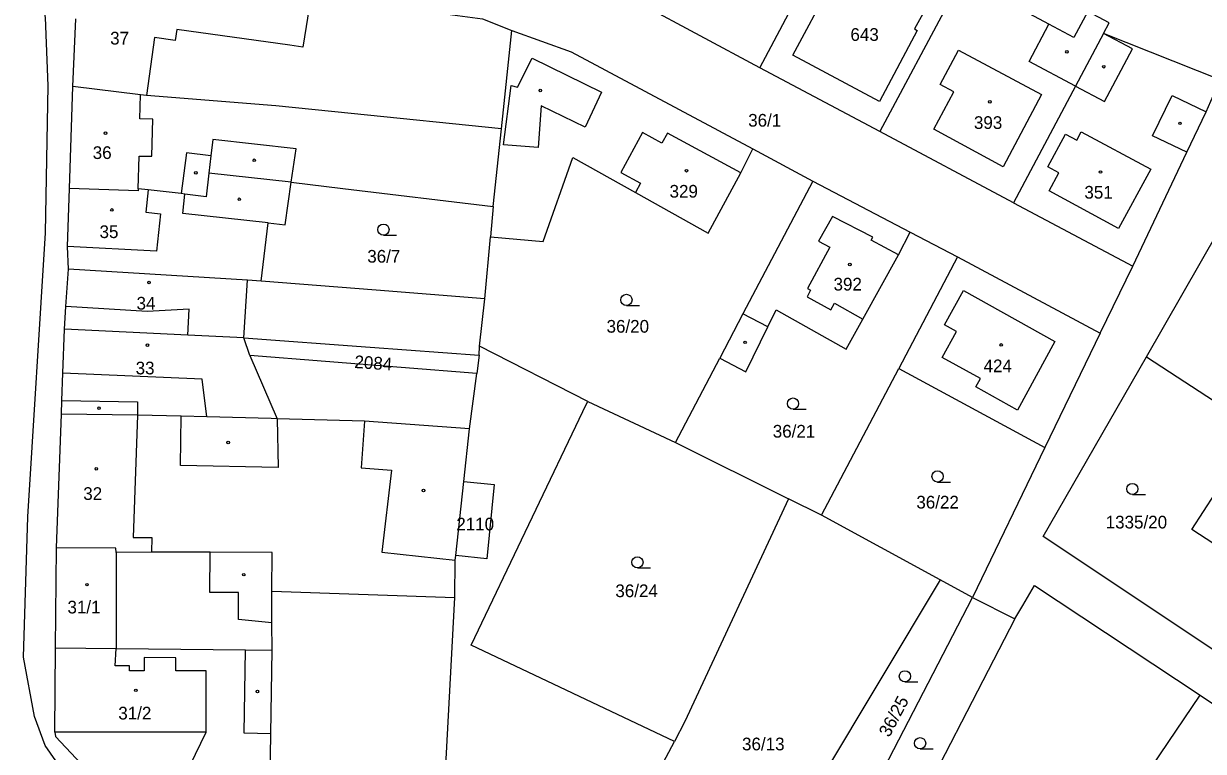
# Model space of a CAD drawing. Extents: x -794765 to -785424, y -1118958 to -1108731.
# Drawn here: x -788161.7 to -788003.9, y -1116709.8 to -1116612.4 of the extents above; entities that cross this region are included whole.
import ezdxf

# ---------------------------------------------------------------- set-up
doc = ezdxf.new("R2010")
doc.units = 0
for name, color, linetype in [('Level 66', 7, 'Continuous'), ('Level 75', 7, 'Continuous'), ('Level 76', 7, 'Continuous'), ('Level 77', 7, 'Continuous'), ('Level 79', 7, 'Continuous')]:
    doc.layers.add(name, color=color, linetype=linetype)

msp = doc.modelspace()

# ---------------------------------------------------------------- linework, layer by layer
at = {"layer": 'Level 66'}
for p, q in [((-788113.58, -1116640.7), (-788111.83, -1116640.7)), ((-788081.08, -1116650.1), (-788079.33, -1116650.1)), ((-788058.79, -1116663.98), (-788057.04, -1116663.98)), ((-788039.46, -1116673.73), (-788037.71, -1116673.73)), ((-788013.39, -1116675.4), (-788011.64, -1116675.4)), ((-788079.61, -1116685.22), (-788077.86, -1116685.22)), ((-788043.82, -1116700.47), (-788042.07, -1116700.47)), ((-788041.79, -1116709.43), (-788040.04, -1116709.43))]:
    msp.add_line(p, q, dxfattribs=at)
for centre in [(-788113.58, -1116639.95), (-788081.08, -1116649.35), (-788058.79, -1116663.23), (-788039.46, -1116672.98), (-788013.39, -1116674.65), (-788079.61, -1116684.47), (-788043.82, -1116699.72), (-788041.79, -1116708.68)]:
    msp.add_circle(centre, 0.75, dxfattribs=at)
at = {"layer": 'Level 75'}
for p, q in [((-788063.25, -1116618.28), (-788045.69, -1116585.22)), ((-788036.18, -1116606.2), (-788047.19, -1116626.8)), ((-788063.25, -1116618.28), (-788079.2, -1116609.74)), ((-788155.14, -1116620.78), (-788154.73, -1116611.75)), ((-788097.81, -1116626.45), (-788096.4, -1116613.31)), ((-788017.25, -1116613.7), (-788016.5, -1116612.29)), ((-788001.64, -1116619.89), (-788017.25, -1116613.7)), ((-788047.19, -1116626.8), (-788063.25, -1116618.28)), ((-788155.6, -1116634.44), (-788155.14, -1116620.78)), ((-788098.91, -1116636.87), (-788097.81, -1116626.45)), ((-788029.31, -1116636.38), (-788047.19, -1116626.8)), ((-788064.18, -1116629.15), (-788056.16, -1116633.45)), ((-788056.16, -1116633.45), (-788043.11, -1116640.27)), ((-788098.91, -1116636.87), (-788099.27, -1116640.91)), ((-788029.31, -1116636.38), (-788013.35, -1116644.86)), ((-788043.11, -1116640.27), (-788036.78, -1116643.58)), ((-788011.51, -1116656.97), (-788001.86, -1116640.16)), ((-788100.01, -1116649.19), (-788099.27, -1116640.91)), ((-788036.78, -1116643.58), (-788044.65, -1116658.53)), ((-788036.78, -1116643.58), (-788017.7, -1116653.82)), ((-788017.7, -1116653.82), (-788013.35, -1116644.86)), ((-788100.73, -1116655.56), (-788100.01, -1116649.19)), ((-788017.7, -1116653.82), (-788025.08, -1116669.11)), ((-788100.76, -1116656.74), (-788100.73, -1116655.56)), ((-788086.25, -1116662.94), (-788100.73, -1116655.56)), ((-788100.76, -1116656.74), (-788101.09, -1116659.21)), ((-788074.52, -1116668.42), (-788068.6, -1116657.16)), ((-788011.51, -1116656.97), (-787993.2, -1116668.96)), ((-788102.08, -1116666.61), (-788101.09, -1116659.21)), ((-788054.98, -1116678.18), (-788044.65, -1116658.53)), ((-788044.65, -1116658.53), (-788025.08, -1116669.11)), ((-788086.25, -1116662.94), (-788074.52, -1116668.42)), ((-788157.33, -1116682.51), (-788156.66, -1116664.65)), ((-788102.84, -1116673.64), (-788102.08, -1116666.61)), ((-788074.52, -1116668.42), (-788059.41, -1116675.97)), ((-788025.08, -1116669.11), (-788034.77, -1116689.16)), ((-788103.91, -1116683.57), (-788102.84, -1116673.64)), ((-788054.98, -1116678.18), (-788059.41, -1116675.97)), ((-788039.11, -1116686.8), (-788054.98, -1116678.18)), ((-788157.47, -1116695.91), (-788157.33, -1116682.51)), ((-788039.11, -1116686.8), (-788057.02, -1116716.71)), ((-788034.77, -1116689.16), (-788039.11, -1116686.8)), ((-788128.53, -1116688.32), (-788104.05, -1116689.18)), ((-788106.52, -1116736.42), (-788104.05, -1116689.18)), ((-788050.63, -1116719.77), (-788034.77, -1116689.16)), ((-788034.77, -1116689.16), (-788029.11, -1116692.03)), ((-788157.54, -1116707.2), (-788157.47, -1116695.91)), ((-788087.3, -1116732), (-788074.64, -1116708.43))]:
    msp.add_line(p, q, dxfattribs=at)
for points in [[(-787892.56, -1116976.99), (-787895.19, -1116981.23), (-787941.8, -1116937.65), (-788018.27, -1116866.79), (-788038.98, -1116846.21), (-788057.86, -1116825), (-788078.06, -1116797.96), (-788091.43, -1116783.54), (-788101.65, -1116776.74), (-788123.35, -1116751.89), (-788142.7, -1116729.68), (-788154.86, -1116714.68), (-788158.83, -1116708.96), (-788160.26, -1116705.12), (-788161.73, -1116697.18), (-788161.16, -1116678.39), (-788158.78, -1116640.39), (-788158.44, -1116620.71), (-788158.79, -1116611.56), (-788160.53, -1116602.53)], [(-788053.35, -1116607.41), (-788050.31, -1116601.84), (-788043.76, -1116605.42), (-788043.33, -1116604.62), (-788042.73, -1116604.94), (-788040.08, -1116605.37), (-788038.7, -1116606.11), (-788042.55, -1116613.09), (-788042.16, -1116613.3), (-788047.2, -1116622.79), (-788058.81, -1116616.61), (-788053.79, -1116607.18), (-788053.35, -1116607.41)], [(-788154.41, -1116604.78), (-788123.26, -1116608.66), (-788114.37, -1116609.85), (-788100.34, -1116611.74), (-788096.4, -1116613.31)], [(-788016.5, -1116612.29), (-788019.37, -1116610.76), (-788021.22, -1116614.24), (-788024.55, -1116612.47), (-788036.18, -1116606.2)], [(-788096.4, -1116613.31), (-788088.48, -1116616.14), (-788064.18, -1116629.15)], [(-788017.25, -1116613.7), (-788021, -1116620.74), (-788029.31, -1116636.38)], [(-788013.35, -1116644.86), (-788006.1, -1116629.57), (-788003.53, -1116624.17), (-788001.64, -1116619.89)], [(-788097.81, -1116626.45), (-788117.92, -1116624.42), (-788127.98, -1116623.4), (-788145.27, -1116622), (-788146.09, -1116621.9), (-788155.14, -1116620.78)], [(-788099.27, -1116640.91), (-788092.2, -1116641.54), (-788088.24, -1116630.29), (-788079.85, -1116634.98), (-788070.13, -1116640.41), (-788065.77, -1116632.36), (-788064.18, -1116629.15)], [(-788125.92, -1116633.6), (-788136.93, -1116632.38), (-788137.29, -1116635.55), (-788140.14, -1116635.19), (-788140.66, -1116635.13), (-788145.06, -1116634.64), (-788146.38, -1116634.49), (-788146.39, -1116634.78), (-788155.6, -1116634.44)], [(-788129.93, -1116646.85), (-788129.01, -1116639.06), (-788126.75, -1116639.32), (-788125.92, -1116633.6)], [(-788125.92, -1116633.6), (-788119.02, -1116634.43), (-788098.91, -1116636.87)], [(-788056.16, -1116633.45), (-788065.5, -1116651.24), (-788068.6, -1116657.16)], [(-788155.74, -1116645.23), (-788155.87, -1116642.21), (-788155.6, -1116634.44)], [(-788068.6, -1116657.16), (-788065.1, -1116659), (-788062.17, -1116652.98), (-788061.06, -1116650.7), (-788051.69, -1116655.93), (-788049.47, -1116651.93), (-788044.7, -1116643.33), (-788043.11, -1116640.27)], [(-788156.27, -1116653.26), (-788156.07, -1116650.24), (-788155.74, -1116645.23)], [(-788129.93, -1116646.85), (-788131.77, -1116646.7), (-788155.74, -1116645.23)], [(-788100.01, -1116649.19), (-788114.57, -1116648.05), (-788129.93, -1116646.85)], [(-788156.66, -1116664.65), (-788156.6, -1116662.83), (-788156.47, -1116659.16), (-788156.27, -1116653.26)], [(-788132.25, -1116654.41), (-788139.74, -1116654.06), (-788156.27, -1116653.26)], [(-788101.09, -1116659.21), (-788131.45, -1116656.78), (-788132.25, -1116654.41)], [(-788132.25, -1116654.41), (-788115.38, -1116655.66), (-788100.76, -1116656.74)], [(-787993.82, -1116702.01), (-788001.94, -1116696.6), (-788025.32, -1116681.02), (-788011.51, -1116656.97)], [(-788074.64, -1116708.43), (-788101.86, -1116695.56), (-788086.42, -1116663.26), (-788086.25, -1116662.94)], [(-788102.08, -1116666.61), (-788116.12, -1116665.59), (-788127.79, -1116665.25), (-788128.59, -1116665.23), (-788137.22, -1116665.02), (-788140.66, -1116664.93), (-788146.51, -1116664.79), (-788156.66, -1116664.65)], [(-787999.45, -1116681.48), (-788000.58, -1116683.25), (-788005.43, -1116680.09), (-787999.2, -1116670.46), (-787988.09, -1116677.68), (-787993.21, -1116685.55), (-787999.45, -1116681.48)], [(-788102.84, -1116673.64), (-788098.79, -1116674.07), (-788099.77, -1116684.02), (-788103.91, -1116683.57)], [(-788059.41, -1116675.97), (-788073.28, -1116705.75), (-788074.64, -1116708.43)], [(-788128.53, -1116688.32), (-788128.47, -1116683.16), (-788136.78, -1116683.13), (-788144.6, -1116683.1), (-788149.36, -1116683.17), (-788149.37, -1116682.59), (-788157.33, -1116682.51)], [(-788104.05, -1116689.18), (-788103.97, -1116684.18), (-788103.91, -1116683.57)], [(-788029.11, -1116692.03), (-788028.06, -1116690.26), (-788026.49, -1116687.58), (-788004.3, -1116702.25)], [(-788128.49, -1116696.22), (-788128.51, -1116692.56), (-788128.53, -1116688.32)], [(-788029.11, -1116692.03), (-788044.86, -1116722.53), (-788060.16, -1116745.63)], [(-788157.47, -1116695.91), (-788149.34, -1116695.99), (-788132.04, -1116696.18), (-788128.49, -1116696.22)], [(-788139.62, -1116726.8), (-788128.79, -1116716.13), (-788128.66, -1116707.4), (-788128.49, -1116696.22)], [(-788016.37, -1116770.88), (-788007.5, -1116755.59), (-788030.08, -1116740.37), (-788004.3, -1116702.25)], [(-788004.3, -1116702.25), (-787958.97, -1116732.67), (-787957.73, -1116737.04)], [(-788157.54, -1116707.2), (-788157.46, -1116707.77), (-788144.34, -1116721.76)], [(-788144.34, -1116721.76), (-788137.31, -1116707.2), (-788157.54, -1116707.2)]]:
    msp.add_lwpolyline(points, dxfattribs=at)
at = {"layer": 'Level 77'}
for p, q in [((-788123.26, -1116608.66), (-788124.37, -1116615.52)), ((-788141.24, -1116613.18), (-788141.44, -1116614.64)), ((-788126.09, -1116615.28), (-788141.24, -1116613.18)), ((-788027.18, -1116617.45), (-788024.55, -1116612.47)), ((-788013.39, -1116615.76), (-788017.25, -1116613.7)), ((-788144.2, -1116614.26), (-788145.27, -1116622)), ((-788141.44, -1116614.64), (-788144.2, -1116614.26)), ((-788124.37, -1116615.52), (-788126.09, -1116615.28)), ((-788039.09, -1116620.53), (-788036.67, -1116615.95)), ((-788036.67, -1116615.95), (-788025.54, -1116621.88)), ((-788017.14, -1116622.8), (-788013.39, -1116615.76)), ((-788095.65, -1116620.89), (-788093.68, -1116617)), ((-788093.68, -1116617), (-788084.42, -1116621.55)), ((-788021, -1116620.74), (-788027.18, -1116617.45)), ((-788097.52, -1116628.61), (-788096.48, -1116620.66)), ((-788096.48, -1116620.66), (-788095.65, -1116620.89)), ((-788084.42, -1116621.55), (-788086.58, -1116626.22)), ((-788039.94, -1116626.51), (-788037.29, -1116621.49)), ((-788037.29, -1116621.49), (-788039.09, -1116620.53)), ((-788021, -1116620.74), (-788017.14, -1116622.8)), ((-788146.17, -1116625.11), (-788146.09, -1116621.9)), ((-788025.54, -1116621.88), (-788030.68, -1116631.53)), ((-788010.69, -1116627.4), (-788008.06, -1116622.02)), ((-788008.06, -1116622.02), (-788003.53, -1116624.17)), ((-788092.47, -1116623.38), (-788092.87, -1116628.95)), ((-788086.58, -1116626.22), (-788092.47, -1116623.38)), ((-788144.45, -1116625.15), (-788146.17, -1116625.11)), ((-788144.56, -1116630.14), (-788144.45, -1116625.15)), ((-788136.43, -1116627.89), (-788136.67, -1116630.06)), ((-788125.28, -1116629.14), (-788136.43, -1116627.89)), ((-788078.93, -1116626.97), (-788081.81, -1116632.3)), ((-788076.32, -1116628.39), (-788078.93, -1116626.97)), ((-788075.59, -1116627.05), (-788076.32, -1116628.39)), ((-788065.77, -1116632.36), (-788075.59, -1116627.05)), ((-788030.68, -1116631.53), (-788039.94, -1116626.51)), ((-788024.7, -1116631.55), (-788022.35, -1116627.17)), ((-788022.35, -1116627.17), (-788020.83, -1116628)), ((-788020.83, -1116628), (-788020.22, -1116626.87)), ((-788020.22, -1116626.87), (-788010.93, -1116631.86)), ((-788006.1, -1116629.57), (-788010.69, -1116627.4)), ((-788125.92, -1116633.6), (-788125.28, -1116629.14)), ((-788092.87, -1116628.95), (-788097.52, -1116628.61)), ((-788146.38, -1116634.49), (-788146.28, -1116630.1)), ((-788146.28, -1116630.1), (-788144.56, -1116630.14)), ((-788139.94, -1116629.69), (-788140.66, -1116635.13)), ((-788136.67, -1116630.06), (-788139.94, -1116629.69)), ((-788136.67, -1116630.06), (-788136.93, -1116632.38)), ((-788081.81, -1116632.3), (-788079.18, -1116633.73)), ((-788023.21, -1116632.36), (-788024.7, -1116631.55)), ((-788024.51, -1116634.75), (-788023.21, -1116632.36)), ((-788010.93, -1116631.86), (-788015.24, -1116639.79)), ((-788079.18, -1116633.73), (-788079.85, -1116634.98)), ((-788145.06, -1116634.64), (-788145.39, -1116637.6)), ((-788140.43, -1116637.78), (-788140.14, -1116635.19)), ((-788015.24, -1116639.79), (-788024.51, -1116634.75)), ((-788145.39, -1116637.6), (-788143.4, -1116637.82)), ((-788143.4, -1116637.82), (-788143.97, -1116642.85)), ((-788129.01, -1116639.06), (-788140.43, -1116637.78)), ((-788053.52, -1116638.19), (-788055.37, -1116641.48)), ((-788048.13, -1116640.96), (-788053.52, -1116638.19)), ((-788143.97, -1116642.85), (-788155.87, -1116642.21)), ((-788055.37, -1116641.48), (-788053.85, -1116642.31)), ((-788048.35, -1116641.38), (-788048.13, -1116640.96)), ((-788044.7, -1116643.33), (-788048.35, -1116641.38)), ((-788053.85, -1116642.31), (-788056.86, -1116647.84)), ((-788132.25, -1116654.41), (-788131.77, -1116646.7)), ((-788056.43, -1116648.07), (-788056.91, -1116648.95)), ((-788056.86, -1116647.84), (-788056.43, -1116648.07)), ((-788038.53, -1116652.69), (-788036, -1116648.08)), ((-788036, -1116648.08), (-788023.75, -1116654.91)), ((-788056.91, -1116648.95), (-788053.74, -1116650.68)), ((-788053.74, -1116650.68), (-788053.26, -1116649.8)), ((-788053.26, -1116649.8), (-788049.47, -1116651.93)), ((-788145.19, -1116650.9), (-788156.07, -1116650.24)), ((-788139.58, -1116650.58), (-788145.19, -1116650.9)), ((-788139.74, -1116654.06), (-788139.58, -1116650.58)), ((-788062.17, -1116652.98), (-788065.5, -1116651.24)), ((-788036.92, -1116653.58), (-788038.53, -1116652.69)), ((-788038.82, -1116657.04), (-788036.92, -1116653.58)), ((-788023.75, -1116654.91), (-788028.76, -1116664.11)), ((-788131.45, -1116656.78), (-788127.79, -1116665.25)), ((-788033.71, -1116659.85), (-788038.82, -1116657.04)), ((-788137.82, -1116659.95), (-788156.47, -1116659.16)), ((-788137.22, -1116665.02), (-788137.82, -1116659.95)), ((-788034.34, -1116661), (-788033.71, -1116659.85)), ((-788028.76, -1116664.11), (-788034.34, -1116661)), ((-788156.6, -1116662.83), (-788146.49, -1116663.01)), ((-788146.49, -1116663.01), (-788146.51, -1116664.79)), ((-788146.51, -1116664.79), (-788147.05, -1116681.13)), ((-788140.74, -1116671.53), (-788140.66, -1116664.93)), ((-788127.79, -1116665.25), (-788127.66, -1116671.8)), ((-788116.12, -1116665.59), (-788116.57, -1116671.83)), ((-788127.66, -1116671.8), (-788140.74, -1116671.53)), ((-788116.57, -1116671.83), (-788112.49, -1116672.13)), ((-788112.49, -1116672.13), (-788113.81, -1116683.12)), ((-788147.05, -1116681.13), (-788144.59, -1116681.14)), ((-788144.59, -1116681.14), (-788144.6, -1116683.1)), ((-788149.36, -1116683.17), (-788149.34, -1116695.99)), ((-788136.8, -1116688.51), (-788136.78, -1116683.13)), ((-788113.81, -1116683.12), (-788103.97, -1116684.18)), ((-788132.97, -1116688.53), (-788136.8, -1116688.51)), ((-788132.99, -1116692.11), (-788132.97, -1116688.53)), ((-788128.51, -1116692.56), (-788132.99, -1116692.11)), ((-788149.46, -1116698.3), (-788149.34, -1116695.99)), ((-788145.58, -1116697.22), (-788145.58, -1116699)), ((-788141.37, -1116697.25), (-788145.58, -1116697.22)), ((-788141.37, -1116699), (-788141.37, -1116697.25)), ((-788132.21, -1116707.35), (-788132.04, -1116696.18)), ((-788147.56, -1116698.3), (-788149.46, -1116698.3)), ((-788147.56, -1116699), (-788147.56, -1116698.3)), ((-788145.58, -1116699), (-788147.56, -1116699)), ((-788137.32, -1116699), (-788141.37, -1116699)), ((-788137.31, -1116707.2), (-788137.32, -1116699)), ((-788128.66, -1116707.4), (-788132.21, -1116707.35))]:
    msp.add_line(p, q, dxfattribs=at)
at = {"layer": 'Level 79'}
for centre in [(-788022.14, -1116616.16), (-788017.22, -1116618.15), (-788092.6, -1116621.33), (-788032.46, -1116622.86), (-788007.02, -1116625.73), (-788150.78, -1116627.04), (-788130.87, -1116630.67), (-788138.68, -1116632.34), (-788073.04, -1116632.07), (-788017.66, -1116632.24), (-788132.87, -1116635.89), (-788149.91, -1116637.32), (-788051.18, -1116644.62), (-788144.95, -1116647.02), (-788065.21, -1116655.03), (-788145.17, -1116655.4), (-788030.95, -1116655.38), (-788151.64, -1116663.85), (-788134.35, -1116668.43), (-788152, -1116671.97), (-788108.24, -1116674.87), (-788132.28, -1116686.12), (-788153.25, -1116687.46), (-788146.72, -1116701.6), (-788130.45, -1116701.76)]:
    msp.add_circle(centre, 0.175, dxfattribs=at)

# ---------------------------------------------------------------- texts
at = {"layer": 'Level 76'}
for s, p in [('37', (-788150.15, -1116615.18)), ('643', (-788051.11, -1116614.69)), ('36/1', (-788064.79, -1116626.17)), ('393', (-788034.59, -1116626.48)), ('36', (-788152.48, -1116630.5)), ('329', (-788075.31, -1116635.67)), ('351', (-788019.81, -1116635.8)), ('35', (-788151.57, -1116641.08)), ('36/7', (-788115.75, -1116644.37)), ('392', (-788053.37, -1116648.1)), ('34', (-788146.62, -1116650.65)), ('36/20', (-788083.74, -1116653.74)), ('33', (-788146.74, -1116659.32)), ('424', (-788033.3, -1116659.03)), ('36/21', (-788061.5, -1116667.78)), ('32', (-788153.75, -1116676.12)), ('36/22', (-788042.29, -1116677.27)), ('2110', (-788103.84, -1116680.2)), ('1335/20', (-788016.96, -1116679.94)), ('36/24', (-788082.56, -1116689.13)), ('31/1', (-788155.86, -1116691.31)), ('31/2', (-788149.06, -1116705.5)), ('36/13', (-788065.61, -1116709.63))]:
    msp.add_text(s, height=1.7, dxfattribs=at).set_placement(p)
for s, rotation, p in [('2084', 356, (-788117.52, -1116658.46)), ('36/25', 62, (-788045.91, -1116707.98))]:
    msp.add_text(s, height=1.7, rotation=rotation, dxfattribs=at).set_placement(p)

doc.saveas('drawing.dxf')
